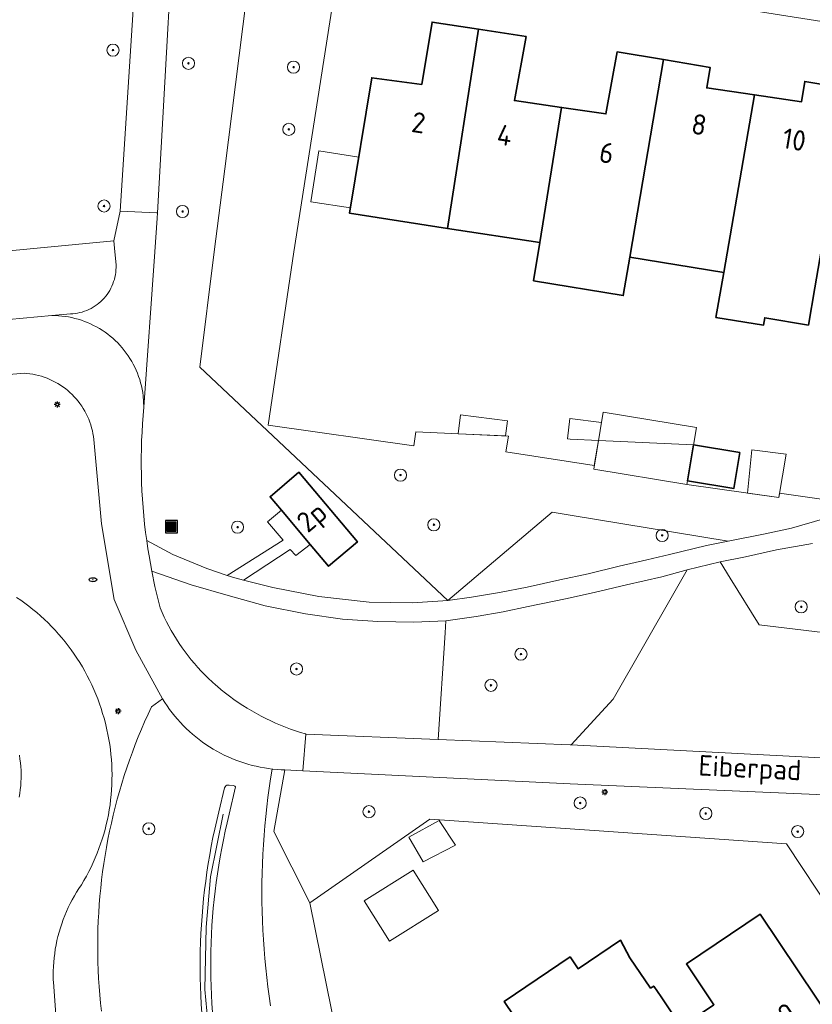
# Model space of a CAD drawing. Header units: metres. Extents: x 152610 to 160096, y 456114 to 462495.
# Tile 569 of 656: x 158464 to 158516, y 460450 to 460515. Entities that reach past the tile are written whole.
import ezdxf
from ezdxf.enums import TextEntityAlignment as Align

# ---------------------------------------------------------------- set-up
doc = ezdxf.new("R2010")
doc.units = ezdxf.units.M
doc.header["$LTSCALE"] = 0.5
doc.layers.get('0').update_dxf_attribs({"linetype": 'CONTINUOUS'})
for name, color, linetype, lineweight in [('B-PV-GR-BEPLANTING_CULTUUR_BOSPLANTSOEN-GV', 251, 'CONTINUOUS', 18), ('B-PV-GR-BOOM-S', 251, 'CONTINUOUS', 25), ('B-PV-GW-TALUD_KRUIN-G', 251, 'CONTINUOUS', 18), ('B-PV-IE-MEUBILAIR-S', 251, 'CONTINUOUS', 25), ('B-PV-IE-MEUBILAIR_WEGMEUBILAIR_AFVALBAK-S', 251, 'CONTINUOUS', 25), ('B-PV-KW-KUNSTWERK_GELUIDSWERING_SCHERM-G', 251, 'CONTINUOUS', 18), ('B-PV-OG-BEBOUWING-GV', 6, 'CONTINUOUS', 35), ('B-PV-OG-BEBOUWING-T18', 1, 'CONTINUOUS', 18), ('B-PV-OG-BEBOUWING_OVERBOUWING-GV', 251, 'CONTINUOUS', 18), ('B-PV-OG-BEBOUWING_SCHUUR-GV', 251, 'CONTINUOUS', 18), ('B-PV-OG-TERREIN_BEGROEID-GV', 251, 'CONTINUOUS', 18), ('B-PV-OG-TOPOGRAFIE-T18', 1, 'CONTINUOUS', 18), ('B-PV-VH-GESLOTENVERHARDING_ASFALT-GV', 251, 'CONTINUOUS', 18), ('B-PV-VH-HALFVERHARDING_GRAVEL-GV', 251, 'CONTINUOUS', 18), ('B-PV-VH-OPENVERHARDING_BETONELEMENT-GV', 251, 'CONTINUOUS', 18), ('B-PV-VH-OPENVERHARDING_BETONSTRAATSTEEN-GV', 251, 'CONTINUOUS', 18), ('B-PV-VH-OPENVERHARDING_TEGEL-GV', 251, 'CONTINUOUS', 18)]:
    doc.layers.add(name, color=color, linetype=linetype, lineweight=lineweight)
doc.styles.add('NLCS-ISO', font='NLCS-ISO.ttf')
doc.styles.add('NLCS-ISO-M750-T18', font='NLCS-ISO.ttf', dxfattribs={"height": 1.35})

# ---------------------------------------------------------------- blocks, each defined once
blk = doc.blocks.new('SIE-WEG_AFVALBAK-SO')
h = blk.add_hatch(color=256)
h.dxf.hatch_style = 1
h.paths.add_polyline_path([(-1.5, -1.5), (1.5, -1.5), (1.5, 1.5), (-1.5, 1.5)])
for points in [[(-2, -2), (2, -2), (2, 2), (-2, 2)], [(-1.5, -1.5), (1.5, -1.5), (1.5, 1.5), (-1.5, 1.5)]]:
    blk.add_lwpolyline(points, close=True)
blk = doc.blocks.new('SIE-MEUBILAIR_PAAL_LICHTMAST-SO')
for points in [[(-0.62, 0), (-1, 0)], [(-0.71, 0.71), (-0.44, 0.44)], [(0, 1), (0, 0.62)], [(0.44, 0.44), (0.71, 0.71)], [(1, 0), (0.62, 0)], [(-0.71, -0.71), (-0.44, -0.44)], [(0, -0.62), (0, -1)], [(0.44, -0.44), (0.71, -0.71)]]:
    blk.add_lwpolyline(points)
blk.add_circle((0, 0), 0.5)
blk = doc.blocks.new('SIE-MEUBILAIR_PUT_RIOOLPUT-SO')
blk.add_ellipse((0, 0), major_axis=(1.25, 0), ratio=0.54)
at = {"style": 'NLCS-ISO'}
blk.add_text('ri', height=0.75, dxfattribs=at).set_placement((-0.04, 0.07), align=Align.MIDDLE_CENTER)
blk = doc.blocks.new('SGR-BOOM_GBKN-SO')
at = {"linetype": 'ByBlock', "lineweight": 18}
h = blk.add_hatch(color=0, dxfattribs=at)
h.dxf.hatch_style = 1
edge = h.paths.add_edge_path()
edge.add_arc((0, 0), 0.25, 0, 360)
at = {"color": 0, "linetype": 'ByBlock', "lineweight": 18}
for radius in [2, 0.25]:
    blk.add_circle((0, 0), radius, dxfattribs=at)
at = {"color": 0, "linetype": 'ByBlock', "lineweight": 18, "style": 'NLCS-ISO'}
blk.add_attdef('SOORT', (2.5, 0), '', height=1.5, dxfattribs=at)

msp = doc.modelspace()

# ---------------------------------------------------------------- linework, layer by layer
at = {"layer": 'B-PV-GR-BEPLANTING_CULTUUR_BOSPLANTSOEN-GV', "flags": 128}
for points in [[(158478.845, 460518.56), (158477.184, 460505.477), (158476.489, 460500), (158475.523, 460492.393), (158491.923, 460476.969), (158498.808, 460482.801), (158500, 460482.605), (158510.427, 460480.89), (158512.772, 460481.348), (158514.629, 460481.749), (158519.698, 460483.221), (158513.823, 460484.055), (158513.774, 460483.771), (158507.714, 460484.631), (158507.755, 460484.881), (158508.146, 460487.248), (158501.873, 460487.548), (158501.591, 460485.891), (158495.757, 460486.791), (158495.926, 460487.833), (158489.807, 460488.125), (158489.662, 460487.189), (158480.043, 460488.552), (158481.745, 460500), (158484.923, 460520.273)], [(158516.014, 460480.745), (158513.621, 460480.316), (158511.582, 460479.87), (158509.912, 460479.53), (158510.562, 460478.446), (158512.477, 460475.378), (158528.756, 460473.405)], [(158480.206, 460450.22), (158480.114, 460450.84), (158480.03, 460451.462), (158479.955, 460452.084), (158479.887, 460452.707), (158479.827, 460453.331), (158479.775, 460453.956), (158479.732, 460454.582), (158479.696, 460455.208), (158479.668, 460455.834), (158479.648, 460456.461), (158479.636, 460457.088), (158479.632, 460457.714), (158479.636, 460458.341), (158479.648, 460458.968), (158479.668, 460459.595), (158479.697, 460460.221), (158479.733, 460460.847), (158479.777, 460461.473), (158479.829, 460462.098), (158479.889, 460462.722), (158479.957, 460463.345), (158480.033, 460463.967), (158480.117, 460464.589), (158480.208, 460465.209), (158480.308, 460465.828), (158480.311, 460465.846), (158480.08, 460465.876), (158479.804, 460465.918), (158479.528, 460465.968), (158479.255, 460466.027), (158478.983, 460466.092), (158478.713, 460466.166), (158478.446, 460466.247), (158478.18, 460466.337), (158477.918, 460466.433), (158477.658, 460466.537), (158477.402, 460466.648), (158477.148, 460466.767), (158476.899, 460466.893), (158476.653, 460467.026), (158476.41, 460467.166), (158476.172, 460467.313), (158475.939, 460467.466), (158475.709, 460467.626), (158475.485, 460467.793), (158475.265, 460467.966), (158475.05, 460468.146), (158474.841, 460468.331), (158474.637, 460468.522), (158474.438, 460468.719), (158474.245, 460468.922), (158474.058, 460469.13), (158473.877, 460469.343), (158473.703, 460469.561), (158473.534, 460469.785), (158473.372, 460470.013), (158473.217, 460470.245), (158473.068, 460470.482), (158472.339, 460469.958), (158472.11, 460469.465), (158471.888, 460468.97), (158471.674, 460468.47), (158471.467, 460467.968), (158471.267, 460467.463), (158471.075, 460466.955), (158470.89, 460466.444), (158470.713, 460465.931), (158470.544, 460465.415), (158470.382, 460464.896), (158470.228, 460464.375), (158470.081, 460463.852), (158469.942, 460463.327), (158469.811, 460462.8), (158469.688, 460462.271), (158469.572, 460461.74), (158469.465, 460461.208), (158469.365, 460460.674), (158469.273, 460460.138), (158469.189, 460459.602), (158469.113, 460459.064), (158469.045, 460458.525), (158468.984, 460457.985), (158468.932, 460457.444), (158468.888, 460456.903), (158468.851, 460456.361), (158468.823, 460455.819), (158468.802, 460455.276), (158468.79, 460454.733), (158468.786, 460454.19), (158468.789, 460453.646), (158468.801, 460453.103), (158468.82, 460452.56), (158468.848, 460452.018), (158468.884, 460451.476), (158468.927, 460450.934), (158468.979, 460450.394), (158469.038, 460449.854)], [(158484.612, 460448.092), (158482.796, 460457.008), (158480.419, 460461.717), (158481.138, 460465.787), (158480.915, 460465.796), (158480.636, 460465.815), (158480.358, 460465.841), (158480.311, 460465.846), (158480.308, 460465.828), (158480.208, 460465.209), (158480.117, 460464.589), (158480.033, 460463.967), (158479.957, 460463.345), (158479.889, 460462.722), (158479.829, 460462.098), (158479.777, 460461.473), (158479.733, 460460.847), (158479.697, 460460.221), (158479.668, 460459.595), (158479.648, 460458.968), (158479.636, 460458.341), (158479.632, 460457.714), (158479.636, 460457.088), (158479.648, 460456.461), (158479.668, 460455.834), (158479.696, 460455.208), (158479.732, 460454.582), (158479.775, 460453.956), (158479.827, 460453.331), (158479.887, 460452.707), (158479.955, 460452.084), (158480.03, 460451.462), (158480.114, 460450.84), (158480.206, 460450.22)], [(158521.919, 460463.932), (158500, 460464.864), (158482.33, 460465.729), (158481.138, 460465.787), (158480.419, 460461.717), (158482.796, 460457.008), (158490.29, 460462.229), (158490.73, 460462.54), (158500, 460461.899), (158514.28, 460460.91), (158517.351, 460456.283)], [(158476.366, 460449.797), (158476.327, 460450.368), (158476.297, 460450.939), (158476.274, 460451.511), (158476.259, 460452.083), (158476.252, 460452.655), (158476.253, 460453.227), (158476.262, 460453.798), (158476.278, 460454.37), (158476.303, 460454.942), (158476.335, 460455.513), (158476.375, 460456.083), (158476.423, 460456.653), (158476.479, 460457.223), (158476.543, 460457.791), (158476.614, 460458.358), (158476.694, 460458.925), (158476.781, 460459.49), (158476.876, 460460.054), (158476.978, 460460.617), (158477.088, 460461.178), (158477.207, 460461.738), (158477.332, 460462.296), (158477.467, 460462.857), (158477.89, 460464.667), (158477.843, 460464.709), (158477.747, 460464.758), (158477.468, 460464.785), (158477.318, 460464.78), (158477.242, 460464.733), (158477.208, 460464.683), (158477.157, 460464.604), (158476.786, 460463.02), (158476.65, 460462.454), (158476.523, 460461.887), (158476.402, 460461.318), (158476.29, 460460.747), (158476.186, 460460.175), (158476.09, 460459.602), (158476.001, 460459.027), (158475.92, 460458.451), (158475.848, 460457.874), (158475.783, 460457.296), (158475.726, 460456.717), (158475.677, 460456.137), (158475.636, 460455.557), (158475.604, 460454.976), (158475.579, 460454.395), (158475.562, 460453.814), (158475.553, 460453.232), (158475.552, 460452.651), (158475.559, 460452.069), (158475.574, 460451.488), (158475.597, 460450.907), (158475.628, 460450.326), (158475.668, 460449.745)], [(158475.668, 460449.745), (158475.628, 460450.326), (158475.597, 460450.907), (158475.574, 460451.488), (158475.559, 460452.069), (158475.552, 460452.651), (158475.553, 460453.232), (158475.562, 460453.814), (158475.579, 460454.395), (158475.604, 460454.976), (158475.636, 460455.557), (158475.677, 460456.137), (158475.726, 460456.717), (158475.783, 460457.296), (158475.848, 460457.874), (158475.92, 460458.451), (158476.001, 460459.027), (158476.09, 460459.602), (158476.186, 460460.175), (158476.29, 460460.747), (158476.402, 460461.318), (158476.523, 460461.887), (158476.65, 460462.454), (158476.786, 460463.02), (158477.157, 460464.604), (158477.208, 460464.683), (158477.242, 460464.733), (158477.318, 460464.78), (158477.468, 460464.785), (158477.747, 460464.758), (158477.843, 460464.709), (158477.89, 460464.667), (158477.467, 460462.857), (158477.332, 460462.296), (158477.207, 460461.738), (158477.088, 460461.178), (158476.978, 460460.617), (158476.876, 460460.054), (158476.781, 460459.49), (158476.694, 460458.925), (158476.614, 460458.358), (158476.543, 460457.791), (158476.479, 460457.223), (158476.423, 460456.653), (158476.375, 460456.083), (158476.335, 460455.513), (158476.303, 460454.942), (158476.278, 460454.37), (158476.262, 460453.798), (158476.253, 460453.227), (158476.252, 460452.655), (158476.259, 460452.083), (158476.274, 460451.511), (158476.297, 460450.939), (158476.327, 460450.368), (158476.366, 460449.797)]]:
    msp.add_lwpolyline(points, dxfattribs=at)
for points in [[(158491.923, 460476.969), (158493.484, 460477.208), (158495.339, 460477.5), (158497.167, 460477.853), (158499.313, 460478.343), (158501.184, 460478.739), (158503.236, 460479.235), (158505.072, 460479.665), (158506.554, 460480.006), (158509.001, 460480.619), (158510.427, 460480.89), (158500, 460482.605), (158498.808, 460482.801)], [(158491.286, 460467.8), (158499.998, 460467.441), (158500.001, 460467.441), (158500.071, 460467.437), (158502.836, 460470.452), (158506.849, 460477.452), (158507.719, 460479.01), (158506.054, 460478.548), (158503.725, 460478.008), (158501.593, 460477.504), (158499.687, 460477.078), (158497.234, 460476.58), (158495.568, 460476.235), (158493.787, 460475.924), (158491.793, 460475.64), (158491.741, 460474.837)]]:
    msp.add_lwpolyline(points, close=True, dxfattribs=at)
at = {"layer": 'B-PV-GW-TALUD_KRUIN-G', "flags": 128}
msp.add_lwpolyline([(158475.668, 460449.745), (158475.628, 460450.326), (158475.597, 460450.907), (158475.574, 460451.488), (158475.559, 460452.069), (158475.552, 460452.651), (158475.553, 460453.232), (158475.562, 460453.814), (158475.579, 460454.395), (158475.604, 460454.976), (158475.636, 460455.557), (158475.677, 460456.137), (158475.726, 460456.717), (158475.783, 460457.296), (158475.848, 460457.874), (158475.92, 460458.451), (158476.001, 460459.027), (158476.09, 460459.602), (158476.186, 460460.175), (158476.29, 460460.747), (158476.402, 460461.318), (158476.523, 460461.887), (158476.65, 460462.454), (158476.786, 460463.02), (158477.157, 460464.604), (158477.208, 460464.683), (158477.242, 460464.733), (158477.318, 460464.78), (158477.468, 460464.785), (158477.747, 460464.758), (158477.843, 460464.709), (158477.89, 460464.667), (158477.467, 460462.857), (158477.332, 460462.296), (158477.207, 460461.738), (158477.088, 460461.178), (158476.978, 460460.617), (158476.876, 460460.054), (158476.781, 460459.49), (158476.694, 460458.925), (158476.614, 460458.358), (158476.543, 460457.791), (158476.479, 460457.223), (158476.423, 460456.653), (158476.375, 460456.083), (158476.335, 460455.513), (158476.303, 460454.942), (158476.278, 460454.37), (158476.262, 460453.798), (158476.253, 460453.227), (158476.252, 460452.655), (158476.259, 460452.083), (158476.274, 460451.511), (158476.297, 460450.939), (158476.327, 460450.368), (158476.366, 460449.797)], dxfattribs=at)
at = {"layer": 'B-PV-KW-KUNSTWERK_GELUIDSWERING_SCHERM-G', "flags": 128}
msp.add_lwpolyline([(158476.128, 460448.475), (158475.862, 460451.286), (158475.951, 460455.407), (158476.241, 460458.738), (158477.08, 460462.877)], dxfattribs=at)
at = {"layer": 'B-PV-OG-BEBOUWING-GV', "flags": 128}
for points in [[(158493.936, 460514.708), (158490.878, 460515.17), (158490.198, 460511.059), (158486.886, 460511.499), (158485.423, 460502.551), (158491.893, 460501.553)], [(158497.088, 460514.231), (158493.936, 460514.708), (158491.893, 460501.553), (158497.993, 460500.612), (158499.436, 460509.534), (158496.319, 460509.995)], [(158506.156, 460512.693), (158503.096, 460513.202), (158502.358, 460509.105), (158500.203, 460509.421), (158499.436, 460509.534), (158497.993, 460500.612), (158497.585, 460498.091), (158503.503, 460497.115), (158503.935, 460499.653)], [(158512.186, 460510.36), (158509.019, 460510.828), (158509.246, 460512.179), (158506.156, 460512.693), (158503.935, 460499.653), (158510.148, 460498.627)], [(158512.186, 460510.36), (158510.148, 460498.627), (158509.628, 460495.672), (158512.769, 460495.153), (158512.857, 460495.646), (158515.734, 460495.17), (158516.162, 460497.634), (158518.425, 460510.766), (158515.496, 460511.256), (158515.274, 460509.904)], [(158511.204, 460486.743), (158508.146, 460487.248), (158507.755, 460484.881), (158510.813, 460484.376)], [(158482.081, 460485.441), (158480.169, 460483.828), (158480.921, 460482.937), (158482.828, 460480.677), (158484.038, 460479.243), (158485.948, 460480.853)], [(158517.53, 460448.84), (158512.55, 460456.27), (158507.68, 460452.98), (158509.5, 460450.28), (158507.339, 460448.82), (158507.106, 460448.663), (158509.613, 460444.89), (158509.388, 460444.739), (158510.7, 460442.78), (158510.954, 460442.95), (158513.769, 460444.84), (158513.632, 460445.047), (158513.1, 460445.85)], [(158503.951, 460453.389), (158503.315, 460454.549), (158500.522, 460452.664), (158499.994, 460453.444), (158495.632, 460450.496), (158496.917, 460448.595), (158501.938, 460441.167), (158506.11, 460443.98), (158506.64, 460443.196), (158506.779, 460442.99), (158509.388, 460444.739), (158509.613, 460444.89), (158507.106, 460448.663), (158507.339, 460448.82), (158506, 460450.8), (158505.517, 460451.517), (158505.309, 460451.377)]]:
    msp.add_lwpolyline(points, close=True, dxfattribs=at)
at = {"layer": 'B-PV-OG-BEBOUWING_OVERBOUWING-GV', "flags": 128}
msp.add_lwpolyline([(158507.714, 460484.631), (158508.336, 460488.401), (158502.189, 460489.416), (158501.567, 460485.646)], close=True, dxfattribs=at)
at = {"layer": 'B-PV-OG-BEBOUWING_SCHUUR-GV', "flags": 128}
for points in [[(158486.028, 460506.249), (158483.389, 460506.664), (158482.862, 460503.31), (158485.48, 460502.899)], [(158495.849, 460488.835), (158492.756, 460489.24), (158492.593, 460487.992), (158495.719, 460487.843)], [(158502.075, 460488.728), (158499.985, 460488.993), (158499.813, 460487.647), (158500, 460487.638), (158501.873, 460487.548)], [(158514.267, 460486.632), (158512.002, 460486.93), (158511.714, 460484.063), (158513.774, 460483.771)], [(158492.431, 460460.813), (158491.344, 460462.451), (158489.351, 460461.353), (158490.293, 460459.718)], [(158491.299, 460456.507), (158489.621, 460459.178), (158486.388, 460457.147), (158488.065, 460454.476)]]:
    msp.add_lwpolyline(points, close=True, dxfattribs=at)
at = {"layer": 'B-PV-OG-TERREIN_BEGROEID-GV', "flags": 128}
for points in [[(158460.658, 460529.005), (158460.427, 460529.018), (158460.372, 460527.996), (158460.295, 460526.557), (158459.813, 460522.732), (158457.568, 460506.622), (158457.967, 460500), (158457.991, 460499.595), (158462.233, 460500), (158469.858, 460500.728), (158470.262, 460502.696), (158471.912, 460528.307), (158470.786, 460528.384), (158465.148, 460528.767)], [(158537.968, 460464.771), (158538.305, 460469.306), (158538.852, 460470.072), (158529.763, 460474.783), (158528.756, 460473.405), (158512.477, 460475.378), (158510.562, 460478.446), (158509.912, 460479.53), (158507.719, 460479.01), (158506.849, 460477.452), (158502.836, 460470.452), (158500.071, 460467.437), (158522.089, 460466.297), (158530.045, 460465.706)], [(158472.569, 460477.905), (158472.734, 460477.193), (158472.913, 460476.485), (158473.046, 460476.179), (158473.186, 460475.876), (158473.333, 460475.576), (158473.488, 460475.28), (158473.649, 460474.988), (158473.818, 460474.7), (158473.993, 460474.416), (158474.175, 460474.136), (158474.364, 460473.861), (158474.56, 460473.59), (158474.761, 460473.324), (158474.969, 460473.063), (158475.183, 460472.807), (158475.404, 460472.557), (158475.63, 460472.311), (158475.862, 460472.071), (158476.1, 460471.837), (158476.343, 460471.609), (158476.592, 460471.386), (158476.675, 460471.314), (158476.945, 460471.087), (158477.219, 460470.867), (158477.499, 460470.653), (158477.784, 460470.445), (158478.073, 460470.244), (158478.366, 460470.05), (158478.664, 460469.862), (158478.966, 460469.681), (158479.272, 460469.507), (158479.582, 460469.34), (158479.896, 460469.18), (158480.213, 460469.027), (158480.534, 460468.881), (158480.858, 460468.743), (158481.185, 460468.612), (158481.515, 460468.489), (158481.847, 460468.373), (158482.182, 460468.264), (158482.52, 460468.164), (158482.533, 460468.16), (158491.286, 460467.8), (158491.741, 460474.837), (158491.793, 460475.64), (158489.665, 460475.546), (158487.287, 460475.589), (158484.966, 460475.743), (158482.505, 460476.096), (158479.859, 460476.625), (158477.4, 460477.306), (158474.959, 460478.021), (158472.359, 460478.913)]]:
    msp.add_lwpolyline(points, close=True, dxfattribs=at)
for points in [[(158474.177, 460528.088), (158472.726, 460502.576), (158472.705, 460502.214), (158472.556, 460500), (158471.833, 460489.737), (158471.785, 460489.187), (158471.745, 460488.637), (158471.713, 460488.086), (158471.689, 460487.534), (158471.673, 460486.983), (158471.665, 460486.431), (158471.665, 460485.879), (158471.673, 460485.327), (158471.689, 460484.776), (158471.712, 460484.224), (158471.745, 460483.673), (158471.784, 460483.123), (158471.832, 460482.573), (158471.888, 460482.024), (158471.952, 460481.476), (158472.024, 460480.929), (158473.751, 460480.014), (158475.994, 460479.091), (158477.335, 460478.635), (158481.049, 460480.964), (158479.999, 460482.163), (158480.921, 460482.937), (158480.169, 460483.828), (158482.081, 460485.441), (158485.948, 460480.853), (158484.038, 460479.243), (158482.828, 460480.677), (158481.884, 460479.952), (158481.508, 460480.351), (158478.422, 460478.318), (158480.351, 460477.834), (158483.393, 460477.234), (158486.727, 460476.856), (158489.575, 460476.816), (158491.923, 460476.969), (158475.523, 460492.393), (158476.489, 460500), (158477.184, 460505.477), (158478.845, 460518.56)], [(158469.038, 460449.854), (158468.979, 460450.394), (158468.927, 460450.934), (158468.884, 460451.476), (158468.848, 460452.018), (158468.82, 460452.56), (158468.801, 460453.103), (158468.789, 460453.646), (158468.786, 460454.19), (158468.79, 460454.733), (158468.802, 460455.276), (158468.823, 460455.819), (158468.851, 460456.361), (158468.888, 460456.903), (158468.932, 460457.444), (158468.984, 460457.985), (158469.045, 460458.525), (158469.113, 460459.064), (158469.189, 460459.602), (158469.273, 460460.138), (158469.365, 460460.674), (158469.465, 460461.208), (158469.572, 460461.74), (158469.688, 460462.271), (158469.811, 460462.8), (158469.942, 460463.327), (158470.081, 460463.852), (158470.228, 460464.375), (158470.382, 460464.896), (158470.544, 460465.415), (158470.713, 460465.931), (158470.89, 460466.444), (158471.075, 460466.955), (158471.267, 460467.463), (158471.467, 460467.968), (158471.674, 460468.47), (158471.888, 460468.97), (158472.11, 460469.465), (158472.339, 460469.958), (158473.068, 460470.482), (158471.315, 460473.692), (158469.867, 460477.051), (158469.026, 460482.043), (158468.533, 460487.603), (158468.508, 460487.8), (158468.475, 460487.995), (158468.434, 460488.189), (158468.385, 460488.381), (158468.329, 460488.571), (158468.265, 460488.759), (158468.194, 460488.944), (158468.115, 460489.126), (158468.028, 460489.304), (158467.935, 460489.479), (158467.835, 460489.65), (158467.728, 460489.817), (158467.614, 460489.979), (158467.494, 460490.137), (158467.367, 460490.289), (158467.235, 460490.437), (158467.097, 460490.579), (158466.953, 460490.715), (158466.803, 460490.845), (158466.649, 460490.97), (158466.489, 460491.087), (158466.325, 460491.199), (158466.157, 460491.303), (158465.984, 460491.401), (158465.808, 460491.492), (158465.628, 460491.575), (158465.445, 460491.652), (158465.26, 460491.72), (158465.071, 460491.782), (158464.88, 460491.835), (158464.687, 460491.881), (158464.493, 460491.919), (158464.297, 460491.949), (158464.1, 460491.971), (158463.976, 460491.981), (158456.752, 460491.386)], [(158463.425, 460477.185), (158463.703, 460476.996), (158463.975, 460476.801), (158464.243, 460476.598), (158464.506, 460476.39), (158464.764, 460476.175), (158465.017, 460475.954), (158465.265, 460475.728), (158465.507, 460475.495), (158465.743, 460475.257), (158465.974, 460475.013), (158466.199, 460474.764), (158466.418, 460474.509), (158466.63, 460474.249), (158466.837, 460473.985), (158467.037, 460473.715), (158467.23, 460473.441), (158467.417, 460473.162), (158467.598, 460472.879), (158467.771, 460472.592), (158467.938, 460472.3), (158468.097, 460472.005), (158468.25, 460471.706), (158468.395, 460471.403), (158468.533, 460471.097), (158468.664, 460470.788), (158468.788, 460470.476), (158468.903, 460470.161), (158469.012, 460469.843), (158469.113, 460469.523), (158469.206, 460469.201), (158469.291, 460468.876), (158469.318, 460468.771), (158469.395, 460468.447), (158469.464, 460468.122), (158469.525, 460467.795), (158469.579, 460467.467), (158469.624, 460467.137), (158469.662, 460466.807), (158469.692, 460466.476), (158469.713, 460466.144), (158469.727, 460465.812), (158469.733, 460465.479), (158469.73, 460465.146), (158469.72, 460464.814), (158469.702, 460464.482), (158469.675, 460464.151), (158469.641, 460463.82), (158469.599, 460463.49), (158469.549, 460463.161), (158469.491, 460462.834), (158469.425, 460462.508), (158469.351, 460462.183), (158469.27, 460461.861), (158469.181, 460461.541), (158469.084, 460461.223), (158468.979, 460460.907), (158468.867, 460460.594), (158468.748, 460460.283), (158468.621, 460459.976), (158468.486, 460459.672), (158468.345, 460459.371), (158468.196, 460459.073), (158468.04, 460458.78), (158467.877, 460458.49), (158467.707, 460458.204), (158467.546, 460457.964), (158467.391, 460457.719), (158467.243, 460457.471), (158467.103, 460457.218), (158466.969, 460456.962), (158466.842, 460456.701), (158466.723, 460456.438), (158466.611, 460456.171), (158466.506, 460455.902), (158466.409, 460455.629), (158466.319, 460455.354), (158466.238, 460455.077), (158466.163, 460454.797), (158466.097, 460454.516), (158466.038, 460454.232), (158465.987, 460453.948), (158465.944, 460453.662), (158465.909, 460453.374), (158465.882, 460453.087), (158465.863, 460452.798), (158465.852, 460452.509), (158465.849, 460452.22), (158465.854, 460451.93), (158465.86, 460451.777), (158466.021, 460449.644)]]:
    msp.add_lwpolyline(points, dxfattribs=at)
at = {"layer": 'B-PV-VH-GESLOTENVERHARDING_ASFALT-GV', "flags": 128}
for points in [[(158471.912, 460528.307), (158470.262, 460502.696), (158472.676, 460502.578), (158472.726, 460502.576), (158474.177, 460528.088)], [(158456.752, 460491.386), (158463.976, 460491.981), (158464.1, 460491.971), (158464.297, 460491.949), (158464.493, 460491.919), (158464.687, 460491.881), (158464.88, 460491.835), (158465.071, 460491.782), (158465.26, 460491.72), (158465.445, 460491.652), (158465.628, 460491.575), (158465.808, 460491.492), (158465.984, 460491.401), (158466.157, 460491.303), (158466.325, 460491.199), (158466.489, 460491.087), (158466.649, 460490.97), (158466.803, 460490.845), (158466.953, 460490.715), (158467.097, 460490.579), (158467.235, 460490.437), (158467.367, 460490.289), (158467.494, 460490.137), (158467.614, 460489.979), (158467.728, 460489.817), (158467.835, 460489.65), (158467.935, 460489.479), (158468.028, 460489.304), (158468.115, 460489.126), (158468.194, 460488.944), (158468.265, 460488.759), (158468.329, 460488.571), (158468.385, 460488.381), (158468.434, 460488.189), (158468.475, 460487.995), (158468.508, 460487.8), (158468.533, 460487.603), (158469.026, 460482.043), (158469.867, 460477.051), (158471.315, 460473.692), (158473.068, 460470.482), (158473.217, 460470.245), (158473.372, 460470.013), (158473.534, 460469.785), (158473.703, 460469.561), (158473.877, 460469.343), (158474.058, 460469.13), (158474.245, 460468.922), (158474.438, 460468.719), (158474.637, 460468.522), (158474.841, 460468.331), (158475.05, 460468.146), (158475.265, 460467.966), (158475.485, 460467.793), (158475.709, 460467.626), (158475.939, 460467.466), (158476.172, 460467.313), (158476.41, 460467.166), (158476.653, 460467.026), (158476.899, 460466.893), (158477.148, 460466.767), (158477.402, 460466.648), (158477.658, 460466.537), (158477.918, 460466.433), (158478.18, 460466.337), (158478.446, 460466.247), (158478.713, 460466.166), (158478.983, 460466.092), (158479.255, 460466.027), (158479.528, 460465.968), (158479.804, 460465.918), (158480.08, 460465.876), (158480.311, 460465.846), (158480.358, 460465.841), (158480.636, 460465.815), (158480.915, 460465.796), (158481.138, 460465.787), (158482.33, 460465.729), (158482.533, 460468.16), (158482.52, 460468.164), (158482.182, 460468.264), (158481.847, 460468.373), (158481.515, 460468.489), (158481.185, 460468.612), (158480.858, 460468.743), (158480.534, 460468.881), (158480.213, 460469.027), (158479.896, 460469.18), (158479.582, 460469.34), (158479.272, 460469.507), (158478.966, 460469.681), (158478.664, 460469.862), (158478.366, 460470.05), (158478.073, 460470.244), (158477.784, 460470.445), (158477.499, 460470.653), (158477.219, 460470.867), (158476.945, 460471.087), (158476.675, 460471.314), (158476.592, 460471.386), (158476.343, 460471.609), (158476.1, 460471.837), (158475.862, 460472.071), (158475.63, 460472.311), (158475.404, 460472.557), (158475.183, 460472.807), (158474.969, 460473.063), (158474.761, 460473.324), (158474.56, 460473.59), (158474.364, 460473.861), (158474.175, 460474.136), (158473.993, 460474.416), (158473.818, 460474.7), (158473.649, 460474.988), (158473.488, 460475.28), (158473.333, 460475.576), (158473.186, 460475.876), (158473.046, 460476.179), (158472.913, 460476.485), (158472.734, 460477.193), (158472.569, 460477.905), (158472.359, 460478.913), (158472.176, 460479.927), (158472.103, 460480.383), (158472.024, 460480.929), (158471.952, 460481.476), (158471.888, 460482.024), (158471.832, 460482.573), (158471.784, 460483.123), (158471.745, 460483.673), (158471.712, 460484.224), (158471.689, 460484.776), (158471.673, 460485.327), (158471.665, 460485.879), (158471.665, 460486.431), (158471.673, 460486.983), (158471.689, 460487.534), (158471.713, 460488.086), (158471.745, 460488.637), (158471.785, 460489.187), (158471.833, 460489.737), (158471.789, 460490.494), (158471.759, 460490.711), (158471.721, 460490.927), (158471.674, 460491.142), (158471.62, 460491.355), (158471.559, 460491.565), (158471.49, 460491.773), (158471.413, 460491.979), (158471.328, 460492.182), (158471.237, 460492.381), (158471.138, 460492.577), (158471.032, 460492.769), (158470.919, 460492.958), (158470.8, 460493.142), (158470.674, 460493.321), (158470.541, 460493.496), (158470.402, 460493.666), (158470.257, 460493.83), (158470.106, 460493.99), (158469.949, 460494.144), (158469.787, 460494.291), (158469.62, 460494.433), (158469.447, 460494.569), (158469.27, 460494.698), (158469.088, 460494.821), (158468.902, 460494.937), (158468.711, 460495.046), (158468.517, 460495.148), (158468.319, 460495.243), (158468.118, 460495.331), (158467.914, 460495.411), (158467.707, 460495.484), (158467.497, 460495.549), (158467.285, 460495.607), (158467.071, 460495.657), (158466.856, 460495.699), (158466.639, 460495.733), (158466.421, 460495.759), (158466.203, 460495.777), (158465.984, 460495.788), (158465.764, 460495.79), (158456.267, 460494.926)], [(158466.021, 460449.644), (158465.86, 460451.777), (158465.854, 460451.93), (158465.849, 460452.22), (158465.852, 460452.509), (158465.863, 460452.798), (158465.882, 460453.087), (158465.909, 460453.374), (158465.944, 460453.662), (158465.987, 460453.948), (158466.038, 460454.232), (158466.097, 460454.516), (158466.163, 460454.797), (158466.238, 460455.077), (158466.319, 460455.354), (158466.409, 460455.629), (158466.506, 460455.902), (158466.611, 460456.171), (158466.723, 460456.438), (158466.842, 460456.701), (158466.969, 460456.962), (158467.103, 460457.218), (158467.243, 460457.471), (158467.391, 460457.719), (158467.546, 460457.964), (158467.707, 460458.204), (158467.877, 460458.49), (158468.04, 460458.78), (158468.196, 460459.073), (158468.345, 460459.371), (158468.486, 460459.672), (158468.621, 460459.976), (158468.748, 460460.283), (158468.867, 460460.594), (158468.979, 460460.907), (158469.084, 460461.223), (158469.181, 460461.541), (158469.27, 460461.861), (158469.351, 460462.183), (158469.425, 460462.508), (158469.491, 460462.834), (158469.549, 460463.161), (158469.599, 460463.49), (158469.641, 460463.82), (158469.675, 460464.151), (158469.702, 460464.482), (158469.72, 460464.814), (158469.73, 460465.146), (158469.733, 460465.479), (158469.727, 460465.812), (158469.713, 460466.144), (158469.692, 460466.476), (158469.662, 460466.807), (158469.624, 460467.137), (158469.579, 460467.467), (158469.525, 460467.795), (158469.464, 460468.122), (158469.395, 460468.447), (158469.318, 460468.771), (158469.291, 460468.876), (158469.206, 460469.201), (158469.113, 460469.523), (158469.012, 460469.843), (158468.903, 460470.161), (158468.788, 460470.476), (158468.664, 460470.788), (158468.533, 460471.097), (158468.395, 460471.403), (158468.25, 460471.706), (158468.097, 460472.005), (158467.938, 460472.3), (158467.771, 460472.592), (158467.598, 460472.879), (158467.417, 460473.162), (158467.23, 460473.441), (158467.037, 460473.715), (158466.837, 460473.985), (158466.63, 460474.249), (158466.418, 460474.509), (158466.199, 460474.764), (158465.974, 460475.013), (158465.743, 460475.257), (158465.507, 460475.495), (158465.265, 460475.728), (158465.017, 460475.954), (158464.764, 460476.175), (158464.506, 460476.39), (158464.243, 460476.598), (158463.975, 460476.801), (158463.703, 460476.996), (158463.425, 460477.185)], [(158522.089, 460466.297), (158500.071, 460467.437), (158500.001, 460467.441), (158499.998, 460467.441), (158491.286, 460467.8), (158482.533, 460468.16), (158482.33, 460465.729), (158500, 460464.864), (158521.919, 460463.932)], [(158463.614, 460466.76), (158463.652, 460466.509), (158463.683, 460466.257), (158463.705, 460466.005), (158463.719, 460465.752), (158463.726, 460465.498), (158463.724, 460465.245), (158463.714, 460464.991), (158463.697, 460464.738), (158463.671, 460464.486), (158463.637, 460464.235), (158463.596, 460463.985)]]:
    msp.add_lwpolyline(points, dxfattribs=at)
msp.add_lwpolyline([(158472.676, 460502.578), (158470.262, 460502.696), (158469.858, 460500.728), (158469.922, 460500), (158469.998, 460499.133), (158469.998, 460499.121), (158469.999, 460498.963), (158469.993, 460498.805), (158469.978, 460498.648), (158469.955, 460498.492), (158469.924, 460498.337), (158469.886, 460498.183), (158469.84, 460498.032), (158469.786, 460497.884), (158469.725, 460497.738), (158469.656, 460497.596), (158469.58, 460497.457), (158469.498, 460497.322), (158469.409, 460497.192), (158469.313, 460497.066), (158469.211, 460496.946), (158469.103, 460496.83), (158468.989, 460496.72), (158468.87, 460496.617), (158468.746, 460496.519), (158468.617, 460496.428), (158468.484, 460496.343), (158468.346, 460496.265), (158468.205, 460496.195), (158468.06, 460496.131), (158467.912, 460496.075), (158467.762, 460496.027), (158467.609, 460495.986), (158467.455, 460495.953), (158467.299, 460495.928), (158467.142, 460495.91), (158466.984, 460495.901), (158465.764, 460495.79), (158465.984, 460495.788), (158466.203, 460495.777), (158466.421, 460495.759), (158466.639, 460495.733), (158466.856, 460495.699), (158467.071, 460495.657), (158467.285, 460495.607), (158467.497, 460495.549), (158467.707, 460495.484), (158467.914, 460495.411), (158468.118, 460495.331), (158468.319, 460495.243), (158468.517, 460495.148), (158468.711, 460495.046), (158468.902, 460494.937), (158469.088, 460494.821), (158469.27, 460494.698), (158469.447, 460494.569), (158469.62, 460494.433), (158469.787, 460494.291), (158469.949, 460494.144), (158470.106, 460493.99), (158470.257, 460493.83), (158470.402, 460493.666), (158470.541, 460493.496), (158470.674, 460493.321), (158470.8, 460493.142), (158470.919, 460492.958), (158471.032, 460492.769), (158471.138, 460492.577), (158471.237, 460492.381), (158471.328, 460492.182), (158471.413, 460491.979), (158471.49, 460491.773), (158471.559, 460491.565), (158471.62, 460491.355), (158471.674, 460491.142), (158471.721, 460490.927), (158471.759, 460490.711), (158471.789, 460490.494), (158471.833, 460489.737), (158472.556, 460500), (158472.705, 460502.214), (158472.726, 460502.576)], close=True, dxfattribs=at)
at = {"layer": 'B-PV-VH-HALFVERHARDING_GRAVEL-GV', "flags": 128}
msp.add_lwpolyline([(158519.698, 460483.221), (158514.629, 460481.749), (158512.772, 460481.348), (158510.427, 460480.89), (158509.001, 460480.619), (158506.554, 460480.006), (158505.072, 460479.665), (158503.236, 460479.235), (158501.184, 460478.739), (158499.313, 460478.343), (158497.167, 460477.853), (158495.339, 460477.5), (158493.484, 460477.208), (158491.923, 460476.969), (158489.575, 460476.816), (158486.727, 460476.856), (158483.393, 460477.234), (158480.351, 460477.834), (158478.422, 460478.318), (158477.841, 460478.463), (158477.335, 460478.635), (158475.994, 460479.091), (158473.751, 460480.014), (158472.024, 460480.929), (158472.103, 460480.383), (158472.176, 460479.927), (158472.359, 460478.913), (158474.959, 460478.021), (158477.4, 460477.306), (158479.859, 460476.625), (158482.505, 460476.096), (158484.966, 460475.743), (158487.287, 460475.589), (158489.665, 460475.546), (158491.793, 460475.64), (158493.787, 460475.924), (158495.568, 460476.235), (158497.234, 460476.58), (158499.687, 460477.078), (158501.593, 460477.504), (158503.725, 460478.008), (158506.054, 460478.548), (158507.719, 460479.01), (158509.912, 460479.53), (158511.582, 460479.87), (158513.621, 460480.316), (158516.014, 460480.745)], dxfattribs=at)
at = {"layer": 'B-PV-VH-OPENVERHARDING_BETONELEMENT-GV', "flags": 128}
msp.add_lwpolyline([(158463.596, 460463.985), (158463.637, 460464.235), (158463.671, 460464.486), (158463.697, 460464.738), (158463.714, 460464.991), (158463.724, 460465.245), (158463.726, 460465.498), (158463.719, 460465.752), (158463.705, 460466.005), (158463.683, 460466.257), (158463.652, 460466.509), (158463.614, 460466.76)], dxfattribs=at)
at = {"layer": 'B-PV-VH-OPENVERHARDING_BETONSTRAATSTEEN-GV', "flags": 128}
msp.add_lwpolyline([(158495.544, 460524.733), (158494.577, 460518.721), (158500, 460517.849), (158525.555, 460513.801), (158526.487, 460519.764), (158519.563, 460520.877), (158517.656, 460521.165), (158500, 460524.009)], close=True, dxfattribs=at)
at = {"layer": 'B-PV-VH-OPENVERHARDING_TEGEL-GV', "flags": 128}
msp.add_lwpolyline([(158456.267, 460494.926), (158465.764, 460495.79), (158466.984, 460495.901), (158467.142, 460495.91), (158467.299, 460495.928), (158467.455, 460495.953), (158467.609, 460495.986), (158467.762, 460496.027), (158467.912, 460496.075), (158468.06, 460496.131), (158468.205, 460496.195), (158468.346, 460496.265), (158468.484, 460496.343), (158468.617, 460496.428), (158468.746, 460496.519), (158468.87, 460496.617), (158468.989, 460496.72), (158469.103, 460496.83), (158469.211, 460496.946), (158469.313, 460497.066), (158469.409, 460497.192), (158469.498, 460497.322), (158469.58, 460497.457), (158469.656, 460497.596), (158469.725, 460497.738), (158469.786, 460497.884), (158469.84, 460498.032), (158469.886, 460498.183), (158469.924, 460498.337), (158469.955, 460498.492), (158469.978, 460498.648), (158469.993, 460498.805), (158469.999, 460498.963), (158469.998, 460499.121), (158469.998, 460499.133), (158469.922, 460500), (158469.858, 460500.728), (158462.233, 460500)], dxfattribs=at)
msp.add_lwpolyline([(158480.921, 460482.937), (158479.999, 460482.163), (158481.049, 460480.964), (158477.335, 460478.635), (158477.841, 460478.463), (158478.422, 460478.318), (158481.508, 460480.351), (158481.884, 460479.952), (158482.828, 460480.677)], close=True, dxfattribs=at)

# ---------------------------------------------------------------- block references
at = {"layer": 'B-PV-GR-BOOM-S', "xscale": 0.2, "yscale": 0.2, "zscale": 0.2}
for p in [(158469.796, 460513.323), (158474.782, 460512.451), (158481.725, 460512.198), (158481.409, 460508.089), (158469.204, 460503.027), (158474.393, 460502.663), (158488.79, 460485.258), (158490.997, 460481.979), (158478.028, 460481.821), (158506.076, 460481.272), (158515.264, 460476.56), (158496.748, 460473.436), (158481.92, 460472.454), (158494.767, 460471.377), (158500.657, 460463.602), (158486.708, 460463.031), (158508.957, 460462.909), (158472.161, 460461.904), (158515.028, 460461.717)]:
    msp.add_blockref('SGR-BOOM_GBKN-SO', p, dxfattribs=at)
at = {"layer": 'B-PV-IE-MEUBILAIR-S', "xscale": 0.2, "yscale": 0.2, "zscale": 0.2}
for name, p in [('SIE-MEUBILAIR_PAAL_LICHTMAST-SO', (158466.11, 460489.925)), ('SIE-MEUBILAIR_PUT_RIOOLPUT-SO', (158468.472, 460478.348)), ('SIE-MEUBILAIR_PAAL_LICHTMAST-SO', (158470.133, 460469.674)), ('SIE-MEUBILAIR_PAAL_LICHTMAST-SO', (158502.281, 460464.328))]:
    msp.add_blockref(name, p, dxfattribs=at)
at = {"layer": 'B-PV-IE-MEUBILAIR_WEGMEUBILAIR_AFVALBAK-S', "xscale": 0.2, "yscale": 0.2, "zscale": 0.2}
msp.add_blockref('SIE-WEG_AFVALBAK-SO', (158473.656, 460481.856), dxfattribs=at)

# ---------------------------------------------------------------- texts
at = {"layer": 'B-PV-OG-BEBOUWING-T18', "style": 'NLCS-ISO-M750-T18'}
for s, rotation, p in [('2', 351.4, (158489.986, 460508.534)), ('8', 350.5, (158508.516, 460508.408)), ('4', 351.4, (158495.665, 460507.709)), ('10', 350.5, (158514.803, 460507.413)), ('6', 350.5, (158502.412, 460506.537)), ('2p', 40.2, (158483.058, 460482.343)), ('49', 34, (158513.916, 460449.417))]:
    msp.add_text(s, height=1.35, rotation=rotation, dxfattribs=at).set_placement(p, align=Align.MIDDLE)
at = {"layer": 'B-PV-OG-TOPOGRAFIE-T18', "style": 'NLCS-ISO-M750-T18'}
msp.add_text('Eiberpad', height=1.35, rotation=357.2, dxfattribs=at).set_placement((158511.872, 460465.734), align=Align.MIDDLE)

doc.saveas('drawing.dxf')
